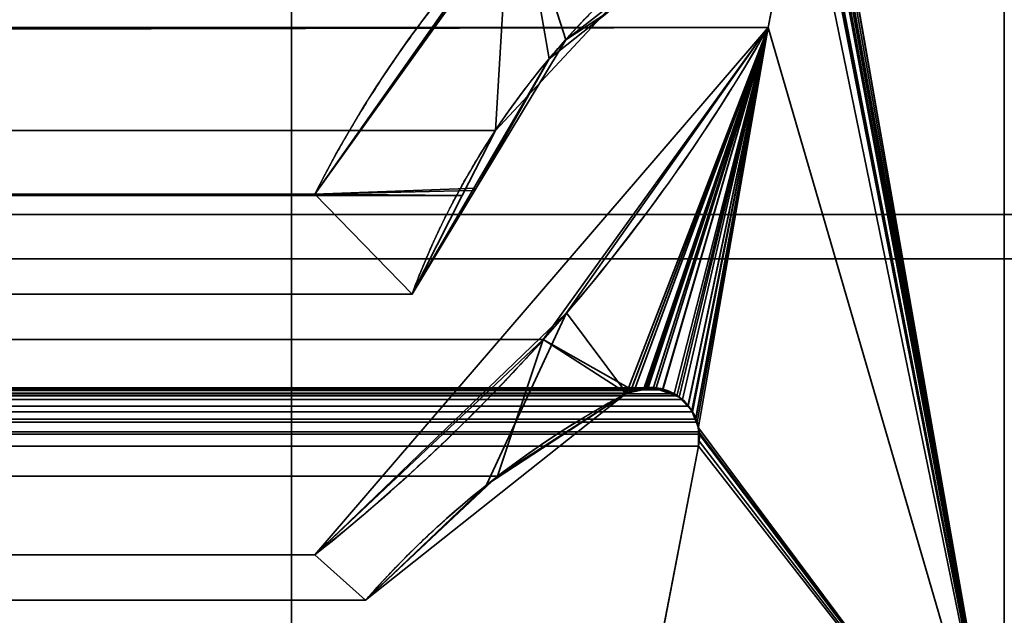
# Model space of a CAD drawing. Header units: millimetres. Extents: x -625 to 3725, y -115 to 86.
# Tile 504 of 656: x 1965.48 to 1971, y 6.25 to 9.59. Entities that reach past the tile are written whole.
import ezdxf

# ---------------------------------------------------------------- set-up
doc = ezdxf.new("R2010")
doc.units = ezdxf.units.MM
doc.layers.add('152', color=7, linetype='Continuous', true_color=0xffffff)

# ---------------------------------------------------------------- blocks, each defined once
blk = doc.blocks.new('UG_SURFACE_002')
at = {"layer": '152', "color": 252, "linetype": 'Continuous', "lineweight": 35}
for points in [[(2187, -14, 2237), (2187, 86, 2237), (813, 86, 2237), (813, -14, 2237)], [(963, -14, 2086.9999), (963, 86, 2086.9999), (2036.9999, 86, 2086.9999), (2036.9999, -14, 2086.9999)]]:
    blk.add_3dface(points, dxfattribs=at)
blk = doc.blocks.new('UG_SURFACE_065')
at = {"layer": '152', "color": 46, "linetype": 'Continuous', "lineweight": 35}
for points in [[(1029, 10.7678, 2019.0001), (1029, 5, 2019.0001), (1971, 5, 2019.0001), (1971, 10.7678, 2019.0001)], [(1970.0687, 10.3092, 2018.0688), (1970.0725, 10.3176, 2018.0726), (1971, 10.7678, 2019.0001), (1971, 5, 2019.0001)], [(1971, 5, 2019.0001), (1970.0274, 10.2492, 2018.0275), (1970.0463, 10.2716, 2018.0464), (1970.0584, 10.2861, 2018.0585)], [(1971, 5, 2019.0001), (1970.0584, 10.2861, 2018.0585), (1970.0687, 10.3092, 2018.0688)], [(1968.8133, 9.6882, 2016.8133), (1968.1449, 8.9716, 2016.145), (1968.2161, 10.1568, 2016.216), (1968.3017, 10.2217, 2016.3016)], [(1969.9754, 10.2201, 2017.9753), (1970.014, 10.2417, 2018.014), (1970.0274, 10.2492, 2018.0275), (1971, 5, 2019.0001)], [(1030.3255, 9.5488, 2017.6744), (1030.1976, 10.2132, 2017.8025), (1969.8024, 10.2132, 2017.8025), (1969.6745, 9.5488, 2017.6744)], [(1971, 5, 2019.0001), (1969.6745, 9.5488, 2017.6744), (1969.8024, 10.2132, 2017.8025), (1969.9303, 10.2132, 2017.9303)], [(1969.9303, 10.2132, 2017.9303), (1969.9744, 10.22, 2017.9744), (1969.9754, 10.2201, 2017.9753), (1971, 5, 2019.0001)], [(1968.2161, 10.1568, 2016.216), (1032.8681, 8.6146, 2015.132), (1031.7839, 10.1568, 2016.216)], [(1968.2161, 10.1568, 2016.216), (1967.1319, 8.6146, 2015.132), (1032.8681, 8.6146, 2015.132)], [(1967.1319, 8.6146, 2015.132), (1968.2161, 10.1568, 2016.216), (1968.1449, 8.9716, 2016.145), (1967.9585, 8.6055, 2015.9585)], [(1968.1449, 8.9716, 2016.145), (1031.1867, 9.6882, 2016.8133), (1031.8551, 8.9716, 2016.145)], [(1968.1449, 8.9716, 2016.145), (1968.8133, 9.6882, 2016.8133), (1031.1867, 9.6882, 2016.8133)], [(1031.5877, 7.7976, 2016.4123), (1030.3255, 9.5488, 2017.6744), (1969.6745, 9.5488, 2017.6744)], [(1031.5877, 7.7976, 2016.4123), (1969.6745, 9.5488, 2017.6744), (1968.4123, 7.7976, 2016.4123)], [(1968.4123, 7.7976, 2016.4123), (1969.6745, 9.5488, 2017.6744), (1968.9257, 7.5155, 2016.9258), (1968.9174, 7.5119, 2016.9172)], [(1969.0002, 7.5225, 2017.0002), (1968.9257, 7.5155, 2016.9258), (1969.6745, 9.5488, 2017.6744)], [(1969.6745, 9.5488, 2017.6744), (1969.0464, 7.5268, 2017.0462), (1969.0002, 7.5225, 2017.0002)], [(1969.0839, 7.5144, 2017.0839), (1969.0464, 7.5268, 2017.0462), (1969.6745, 9.5488, 2017.6744)], [(1969.6745, 9.5488, 2017.6744), (1969.1473, 7.4935, 2017.1473), (1969.0839, 7.5144, 2017.0839)], [(1969.6745, 9.5488, 2017.6744), (1969.1935, 7.4611, 2017.1936), (1969.1639, 7.4819, 2017.164), (1969.1473, 7.4935, 2017.1473)], [(1969.2254, 7.4227, 2017.2255), (1969.1935, 7.4611, 2017.1936), (1969.6745, 9.5488, 2017.6744)], [(1969.6745, 9.5488, 2017.6744), (1969.2507, 7.3924, 2017.2508), (1969.2254, 7.4227, 2017.2255)], [(1969.2689, 7.3511, 2017.2689), (1969.2507, 7.3924, 2017.2508), (1969.6745, 9.5488, 2017.6744)], [(1969.6745, 9.5488, 2017.6744), (1969.2767, 7.3337, 2017.2768), (1969.2689, 7.3511, 2017.2689)], [(1969.2866, 7.2795, 2017.2865), (1969.2767, 7.3337, 2017.2768), (1969.6745, 9.5488, 2017.6744), (1971, 5, 2019.0001)], [(1031.8551, 8.9716, 2016.145), (1967.9585, 8.6055, 2015.9585), (1968.1449, 8.9716, 2016.145)], [(1031.8551, 8.9716, 2016.145), (1032.0415, 8.6055, 2015.9585), (1967.9585, 8.6055, 2015.9585)], [(1032.3229, 8.0532, 2015.677), (1967.6771, 8.0532, 2015.677), (1967.9585, 8.6055, 2015.9585), (1032.0415, 8.6055, 2015.9585)], [(1032.3229, 8.0532, 2015.677), (1032.8681, 8.6146, 2015.132), (1967.1319, 8.6146, 2015.132), (1967.6771, 8.0532, 2015.677)], [(1967.9585, 8.6055, 2015.9585), (1967.6771, 8.0532, 2015.677), (1967.1319, 8.6146, 2015.132)], [(1968.4123, 7.7976, 2016.4123), (1967.1319, 6.5893, 2015.132), (1032.8681, 6.5893, 2015.132), (1031.5877, 7.7976, 2016.4123)], [(1968.1569, 7.03, 2016.1569), (1967.4162, 6.334, 2015.4161), (1967.1319, 6.5893, 2015.132), (1968.4123, 7.7976, 2016.4123)], [(1968.4123, 7.7976, 2016.4123), (1968.881, 7.4965, 2016.881), (1968.1569, 7.03, 2016.1569)], [(1968.9174, 7.5119, 2016.9172), (1968.881, 7.4965, 2016.881), (1968.4123, 7.7976, 2016.4123)], [(1969.0464, 7.5268, 2017.0462), (1030.916, 7.513, 2017.0841), (1030.9991, 7.5288, 2017.0009)], [(1969.0464, 7.5268, 2017.0462), (1969.0839, 7.5144, 2017.0839), (1030.916, 7.513, 2017.0841)], [(1030.916, 7.513, 2017.0841), (1969.0839, 7.5144, 2017.0839), (1969.1473, 7.4935, 2017.1473)], [(1030.9991, 7.5288, 2017.0009), (1031, 7.5286, 2017), (1969.0002, 7.5225, 2017.0002)], [(1969.0002, 7.5225, 2017.0002), (1969.0464, 7.5268, 2017.0462), (1030.9991, 7.5288, 2017.0009)], [(1968.9257, 7.5155, 2016.9258), (1031, 7.5286, 2017), (1031.0822, 7.5064, 2016.9179)], [(1968.9257, 7.5155, 2016.9258), (1969.0002, 7.5225, 2017.0002), (1031, 7.5286, 2017)], [(1031.0822, 7.5064, 2016.9179), (1968.9174, 7.5119, 2016.9172), (1968.9257, 7.5155, 2016.9258)], [(1969.1935, 7.4611, 2017.1936), (1030.7744, 7.4235, 2017.2257), (1030.7921, 7.4476, 2017.2079)], [(1969.1935, 7.4611, 2017.1936), (1969.2254, 7.4227, 2017.2255), (1030.7744, 7.4235, 2017.2257)], [(1969.1935, 7.4611, 2017.1936), (1030.7921, 7.4476, 2017.2079), (1030.8371, 7.4784, 2017.1628)], [(1969.1473, 7.4935, 2017.1473), (1030.8371, 7.4784, 2017.1628), (1030.8768, 7.5056, 2017.1232)], [(1969.1473, 7.4935, 2017.1473), (1969.1639, 7.4819, 2017.164), (1030.8371, 7.4784, 2017.1628)], [(1030.8371, 7.4784, 2017.1628), (1969.1639, 7.4819, 2017.164), (1969.1935, 7.4611, 2017.1936)], [(1969.1473, 7.4935, 2017.1473), (1030.8768, 7.5056, 2017.1232), (1030.916, 7.513, 2017.0841)], [(1968.9174, 7.5119, 2016.9172), (1031.0822, 7.5064, 2016.9179), (1031.119, 7.4965, 2016.881)], [(1031.119, 7.4965, 2016.881), (1968.881, 7.4965, 2016.881), (1968.9174, 7.5119, 2016.9172)], [(1968.1569, 7.03, 2016.1569), (1031.119, 7.4965, 2016.881), (1031.8431, 7.03, 2016.1569)], [(1968.1569, 7.03, 2016.1569), (1968.881, 7.4965, 2016.881), (1031.119, 7.4965, 2016.881)], [(1030.7428, 7.3806, 2017.2572), (1030.7744, 7.4235, 2017.2257), (1969.2254, 7.4227, 2017.2255)], [(1969.2254, 7.4227, 2017.2255), (1969.2507, 7.3924, 2017.2508), (1030.7428, 7.3806, 2017.2572)], [(1030.7177, 7.313, 2017.2822), (1030.7317, 7.3508, 2017.2682), (1969.2689, 7.3511, 2017.2689)], [(1969.2689, 7.3511, 2017.2689), (1969.2767, 7.3337, 2017.2768), (1030.7177, 7.313, 2017.2822)], [(1969.2507, 7.3924, 2017.2508), (1030.7317, 7.3508, 2017.2682), (1030.7428, 7.3806, 2017.2572)], [(1969.2507, 7.3924, 2017.2508), (1969.2689, 7.3511, 2017.2689), (1030.7317, 7.3508, 2017.2682)], [(1969.2767, 7.3337, 2017.2768), (1030.7149, 7.2795, 2017.2851), (1030.7177, 7.313, 2017.2822)], [(1969.2767, 7.3337, 2017.2768), (1969.2866, 7.2795, 2017.2865), (1030.7149, 7.2795, 2017.2851)], [(1030.7158, 7.1988, 2017.2842), (1030.7112, 7.2369, 2017.2889), (1969.2866, 7.2795, 2017.2865)], [(1030.7112, 7.2369, 2017.2889), (1030.7149, 7.2795, 2017.2851), (1969.2866, 7.2795, 2017.2865)], [(1969.2866, 7.2795, 2017.2865), (1969.2887, 7.2672, 2017.2887), (1030.7158, 7.1988, 2017.2842)], [(1969.2887, 7.2672, 2017.2887), (1969.2842, 7.1988, 2017.2842), (1030.7158, 7.1988, 2017.2842)], [(1969.2842, 7.1988, 2017.2842), (1969.2887, 7.2672, 2017.2887), (1971, 5, 2019.0001)], [(1971, 5, 2019.0001), (1969.2887, 7.2672, 2017.2887), (1969.2866, 7.2795, 2017.2865)], [(1030.948, 5.9927, 2017.0519), (1030.7158, 7.1988, 2017.2842), (1969.2842, 7.1988, 2017.2842), (1969.052, 5.9927, 2017.0519)], [(1971, 5, 2019.0001), (1969.052, 5.9927, 2017.0519), (1969.2842, 7.1988, 2017.2842)], [(1031.8431, 7.03, 2016.1569), (1967.4162, 6.334, 2015.4161), (1968.1569, 7.03, 2016.1569)], [(1031.8431, 7.03, 2016.1569), (1032.5838, 6.334, 2015.4161), (1967.4162, 6.334, 2015.4161)], [(1032.5838, 6.334, 2015.4161), (1032.8681, 6.5893, 2015.132), (1967.1319, 6.5893, 2015.132), (1967.4162, 6.334, 2015.4161)]]:
    blk.add_3dface(points, dxfattribs=at)
blk = doc.blocks.new('UG_SURFACE_066')
at = {"layer": '152', "color": 46, "linetype": 'Continuous', "lineweight": 35}
for points in [[(1971, 10.7678, -3), (1971, 5, -3), (1970.0373, 10.2586, -3), (1970.0459, 10.2719, -3)], [(1971, 5, 2019.0001), (1971, 10.7678, 2019.0001), (1970.0788, 10.3503, 2018.0788), (1970.0696, 10.3094, 2018.0697)], [(1971, 10.7678, 2019.0001), (1971, 5, 2019.0001), (1971, 5, -3), (1971, 10.7678, -3)], [(1970.0695, 10.3092, 2018.0695), (1970.047, 10.2717, 2018.0469), (1971, 5, 2019.0001)], [(1971, 5, 2019.0001), (1970.0696, 10.3094, 2018.0697), (1970.0695, 10.3092, 2018.0695)], [(1967.1319, 8.6146, -3), (1968.2958, 10.2394, -3), (1968.539, 9.4812, -3), (1968.0358, 8.6475, -3)], [(1968.0156, 8.6345, 2016.0155), (1968.4464, 9.3745, 2016.4464), (1968.2958, 10.2394, 2016.2957), (1967.1319, 8.6146, 2015.132)], [(1968.2958, 10.2394, -3), (1967.1319, 8.6146, -3), (1967.1319, 8.6146, 2015.132), (1968.2958, 10.2394, 2016.2957)], [(1968.7818, 9.6672, -3), (1968.539, 9.4812, -3), (1968.2958, 10.2394, -3)], [(1968.2958, 10.2394, 2016.2957), (1968.4464, 9.3745, 2016.4464), (1968.7796, 9.638, 2016.7797)], [(1969.9303, 10.2132, -3), (1969.9775, 10.2228, -3), (1969.9885, 10.225, -3), (1971, 5, -3)], [(1969.9777, 10.2223, 2017.9777), (1969.9303, 10.2132, 2017.9303), (1971, 5, 2019.0001)], [(1971, 5, 2019.0001), (1969.9855, 10.2238, 2017.9856), (1969.9777, 10.2223, 2017.9777)], [(1970.0178, 10.2465, 2018.0178), (1969.9855, 10.2238, 2017.9856), (1971, 5, 2019.0001)], [(1971, 5, -3), (1969.9885, 10.225, -3), (1970.0176, 10.2449, -3)], [(1970.0176, 10.2449, -3), (1970.0373, 10.2586, -3), (1971, 5, -3)], [(1971, 5, 2019.0001), (1970.042, 10.2636, 2018.0421), (1970.0178, 10.2465, 2018.0178)], [(1970.047, 10.2717, 2018.0469), (1970.042, 10.2636, 2018.0421), (1971, 5, 2019.0001)], [(1971, 5, -3), (1969.6745, 9.5488, -3), (1969.8024, 10.2132, -3), (1969.9303, 10.2132, -3)], [(1969.9303, 10.2132, 2017.9303), (1969.8024, 10.2132, 2017.8025), (1969.6745, 9.5488, 2017.6744), (1971, 5, 2019.0001)], [(1969.6745, 9.5488, 2017.6744), (1969.8024, 10.2132, 2017.8025), (1969.8024, 10.2132, -3), (1969.6745, 9.5488, -3)], [(1968.539, 9.4812, -3), (1968.7796, 9.638, 2016.7797), (1968.4464, 9.3745, 2016.4464)], [(1968.539, 9.4812, -3), (1968.7818, 9.6672, -3), (1968.7796, 9.638, 2016.7797)], [(1968.881, 7.4965, -3), (1967.4162, 6.334, -3), (1967.1319, 6.5893, -3), (1969.6745, 9.5488, -3)], [(1969.6745, 9.5488, -3), (1967.1319, 6.5893, -3), (1967.1319, 6.5893, 2015.132)], [(1967.1319, 6.5893, 2015.132), (1968.5441, 7.948, 2016.5441), (1969.6745, 9.5488, -3)], [(1969.6745, 9.5488, 2017.6744), (1968.5441, 7.948, 2016.5441), (1968.881, 7.4965, 2016.881), (1968.9006, 7.5006, 2016.9005)], [(1968.5441, 7.948, 2016.5441), (1969.6745, 9.5488, 2017.6744), (1969.6745, 9.5488, -3)], [(1968.901, 7.5027, -3), (1968.881, 7.4965, -3), (1969.6745, 9.5488, -3)], [(1968.9006, 7.5006, 2016.9005), (1968.9887, 7.5193, 2016.9888), (1969.6745, 9.5488, 2017.6744)], [(1969.6745, 9.5488, -3), (1968.98, 7.5272, -3), (1968.901, 7.5027, -3)], [(1968.9877, 7.5267, -3), (1968.98, 7.5272, -3), (1969.6745, 9.5488, -3)], [(1969.6745, 9.5488, -3), (1969.0832, 7.5196, -3), (1969.0816, 7.5197, -3), (1968.9877, 7.5267, -3)], [(1968.9887, 7.5193, 2016.9888), (1969.0315, 7.5283, 2017.0314), (1969.6745, 9.5488, 2017.6744)], [(1969.6745, 9.5488, 2017.6744), (1969.0315, 7.5283, 2017.0314), (1969.0799, 7.5104, 2017.0798)], [(1969.0799, 7.5104, 2017.0798), (1969.1625, 7.4799, 2017.1626), (1969.6745, 9.5488, 2017.6744)], [(1969.1764, 7.4747, -3), (1969.1621, 7.4816, -3), (1969.0832, 7.5196, -3), (1969.6745, 9.5488, -3)], [(1969.1625, 7.4799, 2017.1626), (1969.1764, 7.4747, 2017.1764), (1969.6745, 9.5488, 2017.6744)], [(1969.2239, 7.4235, -3), (1969.1764, 7.4747, -3), (1969.6745, 9.5488, -3)], [(1969.6745, 9.5488, 2017.6744), (1969.1764, 7.4747, 2017.1764), (1969.1765, 7.4747, 2017.1764)], [(1969.1765, 7.4747, 2017.1764), (1969.2247, 7.422, 2017.2246), (1969.6745, 9.5488, 2017.6744)], [(1969.6745, 9.5488, -3), (1969.2469, 7.3987, -3), (1969.2239, 7.4235, -3)], [(1969.2247, 7.422, 2017.2246), (1969.2488, 7.3955, 2017.2489), (1969.6745, 9.5488, 2017.6744)], [(1969.2667, 7.348, -3), (1969.2626, 7.3582, -3), (1969.2469, 7.3987, -3), (1969.6745, 9.5488, -3)], [(1969.6745, 9.5488, 2017.6744), (1969.2488, 7.3955, 2017.2489), (1969.2638, 7.3574, 2017.2639), (1969.2678, 7.3471, 2017.2679)], [(1969.6745, 9.5488, -3), (1971, 5, -3), (1969.2844, 7.3023, -3), (1969.2667, 7.348, -3)], [(1969.2678, 7.3471, 2017.2679), (1969.2835, 7.3076, 2017.2834), (1969.6745, 9.5488, 2017.6744)], [(1971, 5, 2019.0001), (1969.6745, 9.5488, 2017.6744), (1969.2835, 7.3076, 2017.2834), (1969.2856, 7.2712, 2017.2856)], [(1968.4464, 9.3745, 2016.4464), (1968.0358, 8.6475, -3), (1968.539, 9.4812, -3)], [(1968.4464, 9.3745, 2016.4464), (1968.0156, 8.6345, 2016.0155), (1968.0358, 8.6475, -3)], [(1968.0358, 8.6475, -3), (1967.6771, 8.0532, -3), (1967.1319, 8.6146, -3)], [(1967.1319, 8.6146, 2015.132), (1967.6771, 8.0532, 2015.677), (1968.0156, 8.6345, 2016.0155)], [(1968.0358, 8.6475, -3), (1968.0156, 8.6345, 2016.0155), (1967.6771, 8.0532, 2015.677)], [(1967.6771, 8.0532, 2015.677), (1967.6771, 8.0532, -3), (1968.0358, 8.6475, -3)], [(1967.6771, 8.0532, 2015.677), (1967.1319, 8.6146, 2015.132), (1967.1319, 8.6146, -3), (1967.6771, 8.0532, -3)], [(1968.5441, 7.948, 2016.5441), (1967.1319, 6.5893, 2015.132), (1967.4162, 6.334, 2015.4161), (1968.0955, 6.9821, 2016.0956)], [(1968.0955, 6.9821, 2016.0956), (1968.881, 7.4965, 2016.881), (1968.5441, 7.948, 2016.5441)], [(1968.98, 7.5272, -3), (1968.9887, 7.5193, 2016.9888), (1968.9006, 7.5006, 2016.9005)], [(1968.9006, 7.5006, 2016.9005), (1968.901, 7.5027, -3), (1968.98, 7.5272, -3)], [(1968.98, 7.5272, -3), (1968.9877, 7.5267, -3), (1968.9887, 7.5193, 2016.9888)], [(1968.9887, 7.5193, 2016.9888), (1968.9877, 7.5267, -3), (1969.0816, 7.5197, -3)], [(1969.0816, 7.5197, -3), (1969.0315, 7.5283, 2017.0314), (1968.9887, 7.5193, 2016.9888)], [(1969.0816, 7.5197, -3), (1969.0799, 7.5104, 2017.0798), (1969.0315, 7.5283, 2017.0314)], [(1969.0799, 7.5104, 2017.0798), (1969.0816, 7.5197, -3), (1969.0832, 7.5196, -3)], [(1969.0799, 7.5104, 2017.0798), (1969.0832, 7.5196, -3), (1969.1621, 7.4816, -3)], [(1968.0955, 6.9821, 2016.0956), (1967.4162, 6.334, -3), (1968.881, 7.4965, -3)], [(1968.881, 7.4965, -3), (1968.881, 7.4965, 2016.881), (1968.0955, 6.9821, 2016.0956)], [(1968.901, 7.5027, -3), (1968.9006, 7.5006, 2016.9005), (1968.881, 7.4965, 2016.881)], [(1968.881, 7.4965, 2016.881), (1968.881, 7.4965, -3), (1968.901, 7.5027, -3)], [(1969.1621, 7.4816, -3), (1969.1625, 7.4799, 2017.1626), (1969.0799, 7.5104, 2017.0798)], [(1969.1625, 7.4799, 2017.1626), (1969.1621, 7.4816, -3), (1969.1764, 7.4747, -3)], [(1969.1764, 7.4747, -3), (1969.1764, 7.4747, 2017.1764), (1969.1625, 7.4799, 2017.1626)], [(1969.1765, 7.4747, 2017.1764), (1969.1764, 7.4747, 2017.1764), (1969.1764, 7.4747, -3), (1969.2239, 7.4235, -3)], [(1969.2239, 7.4235, -3), (1969.2247, 7.422, 2017.2246), (1969.1765, 7.4747, 2017.1764)], [(1969.2247, 7.422, 2017.2246), (1969.2239, 7.4235, -3), (1969.2469, 7.3987, -3)], [(1969.2469, 7.3987, -3), (1969.2488, 7.3955, 2017.2489), (1969.2247, 7.422, 2017.2246)], [(1969.2488, 7.3955, 2017.2489), (1969.2469, 7.3987, -3), (1969.2626, 7.3582, -3)], [(1969.2626, 7.3582, -3), (1969.2638, 7.3574, 2017.2639), (1969.2488, 7.3955, 2017.2489)], [(1969.2638, 7.3574, 2017.2639), (1969.2626, 7.3582, -3), (1969.2667, 7.348, -3)], [(1969.2667, 7.348, -3), (1969.2678, 7.3471, 2017.2679), (1969.2638, 7.3574, 2017.2639)], [(1969.2678, 7.3471, 2017.2679), (1969.2667, 7.348, -3), (1969.2844, 7.3023, -3)], [(1969.2844, 7.3023, -3), (1969.2835, 7.3076, 2017.2834), (1969.2678, 7.3471, 2017.2679)], [(1969.2844, 7.2716, -3), (1969.2856, 7.2712, 2017.2856), (1969.2835, 7.3076, 2017.2834)], [(1969.2835, 7.3076, 2017.2834), (1969.2844, 7.3023, -3), (1969.2844, 7.2716, -3)], [(1969.2844, 7.2716, -3), (1969.2844, 7.3023, -3), (1971, 5, -3)], [(1971, 5, -3), (1969.2842, 7.1988, -3), (1969.2844, 7.2716, -3)], [(1969.2844, 7.2716, -3), (1969.2842, 7.1988, -3), (1969.2842, 7.1988, 2017.2842)], [(1969.2842, 7.1988, 2017.2842), (1969.2882, 7.2275, 2017.2882), (1969.2844, 7.2716, -3)], [(1969.2882, 7.2275, 2017.2882), (1969.2856, 7.2712, 2017.2856), (1969.2844, 7.2716, -3)], [(1969.2856, 7.2712, 2017.2856), (1969.2882, 7.2275, 2017.2882), (1971, 5, 2019.0001)], [(1969.052, 5.9927, -3), (1969.2842, 7.1988, -3), (1971, 5, -3)], [(1969.2842, 7.1988, 2017.2842), (1969.052, 5.9927, 2017.0519), (1971, 5, 2019.0001)], [(1969.052, 5.9927, 2017.0519), (1969.2842, 7.1988, 2017.2842), (1969.2842, 7.1988, -3), (1969.052, 5.9927, -3)], [(1971, 5, 2019.0001), (1969.2882, 7.2275, 2017.2882), (1969.2842, 7.1988, 2017.2842)], [(1968.0955, 6.9821, 2016.0956), (1967.4162, 6.334, 2015.4161), (1967.4162, 6.334, -3)], [(1967.4162, 6.334, 2015.4161), (1967.1319, 6.5893, 2015.132), (1967.1319, 6.5893, -3), (1967.4162, 6.334, -3)]]:
    blk.add_3dface(points, dxfattribs=at)
blk = doc.blocks.new('UG_SURFACE_074')
at = {"layer": '152', "color": 14, "linetype": 'Continuous', "lineweight": 35}
for points in [[(2018.8, -17.75, 2066.8001), (2018.8, 11.25, 2066.8001), (981.2, 11.25, 2066.8001), (981.2, -17.75, 2066.8001)], [(2017.4999, 11.25, 2065.5), (2014.75, 8.5, 2062.7501), (985.25, 8.5, 2062.7501), (982.5, 11.25, 2065.5)], [(2014.75, 8.5, 2062.7501), (2014.75, -29.75, 2062.7501), (985.25, -29.75, 2062.7501), (985.25, 8.5, 2062.7501)]]:
    blk.add_3dface(points, dxfattribs=at)
blk = doc.blocks.new('UG_SURFACE_075')
at = {"layer": '152', "color": 7, "linetype": 'Continuous', "lineweight": 35}
for points in [[(985.25, 8.25, 2062.7501), (985.25, -29.75, 2062.7501), (2014.75, -29.75, 2062.7501), (2014.75, 8.25, 2062.7501)], [(2014.4999, 8.25, 2062.5), (985.5, 8.25, 2062.5), (985.25, 8.25, 2062.7501), (2014.75, 8.25, 2062.7501)], [(2014.4999, 8.25, 2062.5), (2014.4999, -29.75, 2062.5), (985.5, -29.75, 2062.5), (985.5, 8.25, 2062.5)]]:
    blk.add_3dface(points, dxfattribs=at)
blk = doc.blocks.new('UG_SURFACE_084')
at = {"layer": '152', "color": 31, "linetype": 'Continuous', "lineweight": 35}
for points in [[(2023.2501, -17.75, 2071.25), (2023.2501, 67.25, 2071.25), (976.75, 67.25, 2071.25), (976.75, -17.75, 2071.25)], [(1967, 13, 2015.0001), (1967, 5, 2015.0001), (1963.25, 5, 2011.25), (1963.25, 62.25, 2011.25)], [(2018.75, 13.25, 2066.75), (2018.75, -17.75, 2066.75), (981.25, -17.75, 2066.75), (981.25, 13.25, 2066.75)], [(2014.25, -27.75, 2062.2499), (2014.25, 13.25, 2062.2499), (985.75, 13.25, 2062.2499), (985.75, -27.75, 2062.2499)], [(2014.25, 13.25, 2062.2499), (1975, 5, 2023), (1971, 5, 2019.0001), (1971, 13, 2019.0001)], [(1971, 13, 2019.0001), (1971, 5, 2019.0001), (1029, 5, 2019.0001), (1029, 13, 2019.0001)], [(1967, 5, 2015.0001), (1967, 13, 2015.0001), (1033, 13, 2015.0001), (1033, 5, 2015.0001)]]:
    blk.add_3dface(points, dxfattribs=at)
blk = doc.blocks.new('UG_SURFACE_088')
at = {"layer": '152', "color": 31, "linetype": 'Continuous', "lineweight": 35}
for points in [[(2023.2501, 67.25, 2071.25), (1971, 13, 2019.0001), (1971, 5, 2019.0001), (1975, 5, 2023)], [(1967, 13, -3), (1967, 5, -3), (1963.25, 5, -3), (1963.25, 62.25, -3)], [(1963.25, 62.25, 2011.25), (1963.25, 5, 2011.25), (1967, 5, 2015.0001), (1967, 13, 2015.0001)], [(2014.25, 13.25, -3), (1975, 5, -3), (1971, 5, -3), (1971, 13, -3)], [(1967, 5, -3), (1967, 13, -3), (1967, 13, 2015.0001), (1967, 5, 2015.0001)], [(1971, 13, -3), (1971, 5, -3), (1971, 5, 2019.0001), (1971, 13, 2019.0001)]]:
    blk.add_3dface(points, dxfattribs=at)

msp = doc.modelspace()

# ---------------------------------------------------------------- linework, layer by layer
at = {"layer": '152', "color": 251, "linetype": 'Continuous', "lineweight": -3, "true_color": 0x636466}
for p, q in [((1967, 5, -3), (1967, 13, -3)), ((1967, 5, 2015), (1967, 13, 2015)), ((1967, 5, 2015), (1967, 13, 2015)), ((1971, 13, 2019), (1971, 5, 2019)), ((1971, 13, -3), (1971, 5, -3)), ((1971, 13, 2019), (1971, 5, 2019)), ((1971, 10.7678, 2019), (1971, 5, 2019)), ((1971, 5, 2019), (1971, 10.7678, 2019)), ((1971, 10.7678, -3), (1971, 5, -3)), ((1969.6745, 9.5488, 2017.6745), (1969.8024, 10.2132, 2017.8024)), ((1969.6745, 9.5488, -3), (1969.8024, 10.2132, -3)), ((1969.6745, 9.5488, 2017.6745), (1969.8024, 10.2132, 2017.8024)), ((1969.6745, 9.5488, 2017.6745), (1030.3255, 9.5488, 2017.6745)), ((1969.6745, 9.5488, -3), (1969.6745, 9.5488, 2017.6745)), ((1967.1318, 8.6146, 2015.1318), (1032.8682, 8.6146, 2015.1318)), ((1967.6771, 8.0532, -3), (1967.1318, 8.6146, -3)), ((1967.1318, 8.6146, -3), (1967.1318, 8.6146, 2015.1318)), ((1967.6771, 8.0532, 2015.6771), (1967.1318, 8.6146, 2015.1318)), ((1967.6771, 8.0532, 2015.6771), (1967.1318, 8.6146, 2015.1318)), ((2014.75, 8.5, 2062.75), (985.25, 8.5, 2062.75)), ((2014.75, 8.25, 2062.75), (985.25, 8.25, 2062.75)), ((2014.5, 8.25, 2062.5), (985.5, 8.25, 2062.5)), ((1967.6771, 8.0532, 2015.6771), (1032.3229, 8.0532, 2015.6771)), ((1967.6771, 8.0532, -3), (1967.6771, 8.0532, 2015.6771)), ((1968.881, 7.4965, 2016.881), (1031.119, 7.4965, 2016.881)), ((1968.881, 7.4965, -3), (1968.881, 7.4965, 2016.881)), ((1969.2842, 7.1988, 2017.2842), (1030.7158, 7.1988, 2017.2842)), ((1969.0519, 5.9927, 2017.0519), (1969.2842, 7.1988, 2017.2842)), ((1969.0519, 5.9927, 2017.0519), (1969.2842, 7.1988, 2017.2842)), ((1969.0519, 5.9927, -3), (1969.2842, 7.1988, -3)), ((1969.2842, 7.1988, -3), (1969.2842, 7.1988, 2017.2842)), ((1967.1318, 6.5893, 2015.1318), (1032.8682, 6.5893, 2015.1318)), ((1967.4162, 6.334, -3), (1967.1318, 6.5893, -3)), ((1967.1318, 6.5893, -3), (1967.1318, 6.5893, 2015.1318)), ((1967.4162, 6.334, 2015.4162), (1967.1318, 6.5893, 2015.1318)), ((1967.1318, 6.5893, 2015.1318), (1967.4162, 6.334, 2015.4162)), ((1967.4162, 6.334, 2015.4162), (1032.5838, 6.334, 2015.4162)), ((1967.4162, 6.334, -3), (1967.4162, 6.334, 2015.4162))]:
    msp.add_line(p, q, dxfattribs=at)
at = {"layer": '152', "color": 251, "linetype": 'Continuous', "lineweight": -3, "true_color": 0x636466, "extrusion": (0, 0, -1)}
msp.add_arc((-1972.9178, 5.6991, 3), 6.479, 26.74364, 62.23472, dxfattribs=at)
at = {"layer": '152', "color": 251, "linetype": 'Continuous', "lineweight": -3, "true_color": 0x636466}
for centre, radius, start, end in [((1971.8794, 6.491, -3), 4.4833, 116.7246, 159.6074), ((1960.7046, 14.6831, -3), 10.3354, 308.45298, 330.21371), ((1969.0115, 7.2513, -3), 0.2777, 349.0985, 118.0085), ((1971.3074, 2.9348, -3), 5.1669, 118.0085, 138.8607)]:
    msp.add_arc(centre, radius, start, end, dxfattribs=at)
for points in [[(1969.8995, 11.4321, 2017.8995), (1968.8146, 10.861, 2016.8146), (1967.8057, 9.9519, 2015.8057), (1967.1318, 8.6146, 2015.1318)], [(1969.6745, 9.5488, 2017.6745), (1968.9785, 8.3329, 2016.9785), (1968.0958, 7.3548, 2016.0958), (1967.1318, 6.5893, 2015.1318)]]:
    msp.add_open_spline(points, degree=3, dxfattribs=at)
for points, weights in [([(1969.8995, 11.4321, 2017.8995), (1969.0046, 10.9609, 2017.0046), (1968.2201, 10.3138, 2016.2201), (1967.587, 9.5179, 2015.587), (1967.1318, 8.6146, 2015.1318)], [1, 0.976209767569, 0.968279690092, 0.976209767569, 1]), ([(1967.6771, 8.0532, 2015.6771), (1967.9729, 8.8488, 2015.9729), (1968.4582, 9.5535, 2016.4582), (1969.1051, 10.1137, 2017.1051), (1969.8633, 10.4954, 2017.8633)], [1, 0.965395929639, 0.953861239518, 0.965395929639, 1]), ([(1969.6745, 9.5488, 2017.6745), (1969.1855, 8.6946, 2017.1855), (1968.5916, 7.9071, 2016.5916), (1967.9027, 7.2014, 2015.9027), (1967.1318, 6.5893, 2015.1318)], [1, 0.991011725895, 0.988015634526, 0.991011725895, 1]), ([(1967.4162, 6.334, 2015.4162), (1967.7263, 6.689, 2015.7263), (1968.0777, 7.0046, 2016.0777), (1968.4648, 7.2751, 2016.4648), (1968.881, 7.4965, 2016.881)], [1, 0.991744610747, 0.988992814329, 0.991744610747, 1])]:
    msp.add_rational_spline(points, weights, degree=4, dxfattribs=at)
for points, knots in [([(1967.6771, 8.0532, 2015.6771), (1967.9001, 8.653, 2015.9001), (1968.2318, 9.1552, 2016.2318), (1968.985, 9.9588, 2016.985), (1969.4139, 10.2691, 2017.4139), (1969.8633, 10.4954, 2017.8633)], [0, 0, 0, 0, 0.5, 0.5, 1, 1, 1, 1]), ([(1969.2842, 7.1988, 2017.2842), (1969.2884, 7.2209, 2017.2884), (1969.29, 7.2443, 2017.29), (1969.2874, 7.29, 2017.2874), (1969.2832, 7.3127, 2017.2832), (1969.2701, 7.3548, 2017.2701), (1969.2611, 7.3746, 2017.2611), (1969.2347, 7.4196, 2017.2347), (1969.2148, 7.4426, 2017.2148), (1969.1788, 7.4738, 2017.1788), (1969.1633, 7.4846, 2017.1633), (1969.1152, 7.5116, 2017.1152), (1969.0807, 7.5225, 2017.0807), (1969.0062, 7.5319, 2017.0062), (1968.965, 7.5282, 2016.965), (1968.9106, 7.5105, 2016.9106), (1968.8956, 7.5042, 2016.8956), (1968.881, 7.4965, 2016.881)], [0, 0, 0, 0, 0.089303, 0.089303, 0.178502, 0.178502, 0.268183, 0.268183, 0.406542, 0.406542, 0.500664, 0.500664, 0.691693, 0.691693, 0.914785, 0.914785, 1, 1, 1, 1]), ([(1967.4162, 6.334, 2015.4162), (1967.5315, 6.4661, 2015.5315), (1967.6517, 6.59, 2015.6517), (1967.8991, 6.8218, 2015.8991), (1968.0266, 6.9298, 2016.0266), (1968.3899, 7.2093, 2016.3899), (1968.6328, 7.3645, 2016.6328), (1968.881, 7.4965, 2016.881)], [0, 0, 0, 0, 0.263883, 0.263883, 0.527675, 0.527675, 1, 1, 1, 1])]:
    msp.add_open_spline(points, degree=3, knots=knots, dxfattribs=at)
msp.add_rational_spline([(1968.881, 7.4965, 2016.881), (1968.9464, 7.5313, 2016.9464), (1969.0333, 7.5472, 2017.0333), (1969.1169, 7.5187, 2017.1169), (1969.236, 7.4307, 2017.236), (1969.2878, 7.3592, 2017.2878), (1969.2982, 7.2715, 2017.2982), (1969.2842, 7.1988, 2017.2842)], [1, 1, 0.984176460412, 1, 1, 0.984176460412, 1, 1], degree=4, knots=[0, 0, 0, 0, 0, 0.5, 0.5, 0.5, 1, 1, 1, 1, 1], dxfattribs=at)

# ---------------------------------------------------------------- block references
for name in ['UG_SURFACE_002', 'UG_SURFACE_084', 'UG_SURFACE_088', 'UG_SURFACE_065', 'UG_SURFACE_066', 'UG_SURFACE_074', 'UG_SURFACE_075']:
    msp.add_blockref(name, (0, 0), dxfattribs=at)

doc.saveas('drawing.dxf')
